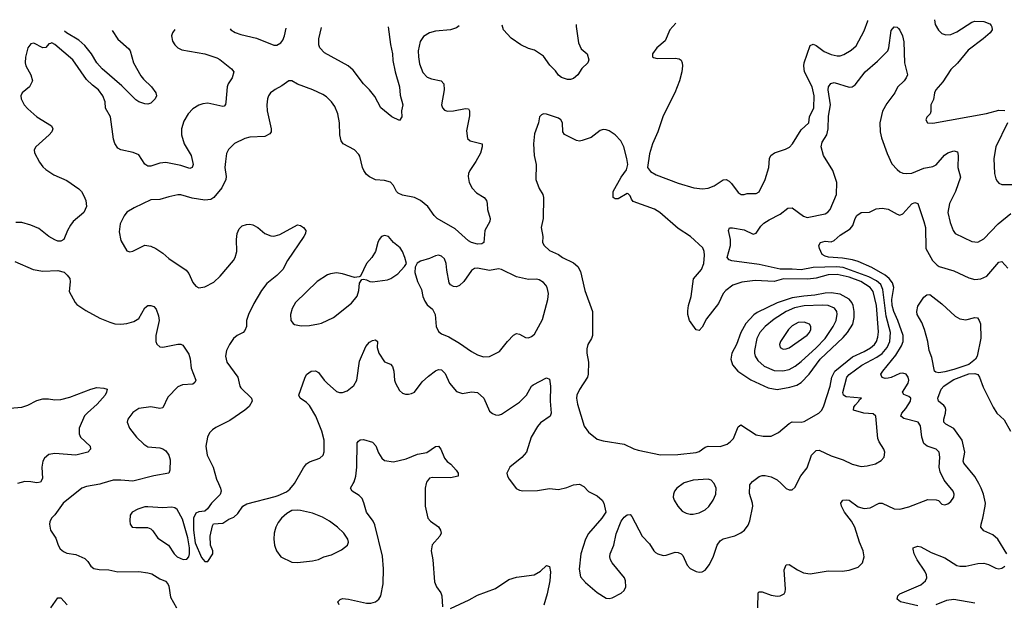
# Model space of a CAD drawing. Header units: inches. Extents: x 1771504 to 1971212, y 471788 to 643615.
# Tile 453 of 587: x 1848295 to 1854866, y 639201 to 643098. Entities that reach past the tile are written whole.
import ezdxf

# ---------------------------------------------------------------- set-up
doc = ezdxf.new("R2010")
doc.units = ezdxf.units.IN
doc.header["$MEASUREMENT"] = 0
for name, color, linetype in [('B8643', 7, 'Continuous'), ('B8644', 7, 'Continuous'), ('B8653', 7, 'Continuous'), ('B8654', 7, 'Continuous')]:
    doc.layers.add(name, color=color, linetype=linetype)

msp = doc.modelspace()

# ---------------------------------------------------------------- linework, layer by layer
at = {"layer": 'B8643', "color": 5}
for points, elevation in [([(1848842, 640000), (1848830, 639996.5), (1848740.2, 639979.8), (1848710.2, 639969.8), (1848584.3, 639870), (1848530, 639792), (1848506, 639770), (1848494.9, 639745.1), (1848492.7, 639730), (1848499.5, 639690), (1848535.8, 639635.8), (1848551.4, 639590), (1848565.3, 639565.3), (1848586.6, 639546.6), (1848610, 639535.2), (1848670, 639527.7), (1848730, 639498.9), (1848750, 639480.5), (1848770, 639447.7), (1848790, 639432.7), (1848826, 639426), (1848890, 639423.6), (1848950, 639410.2), (1849090, 639412.7), (1849150, 639404.2), (1849177, 639397), (1849230, 639364.2), (1849267.4, 639347.4), (1849283.8, 639330), (1849290, 639316), (1849301.6, 639241.6), (1849340.5, 639170)], 440), ([(1849621.3, 640000), (1849635.2, 639970), (1849639, 639950), (1849632.1, 639927.9), (1849574.4, 639870), (1849548.8, 639831.2), (1849530, 639817), (1849490, 639811.6), (1849470, 639803.7), (1849454.9, 639770), (1849454.7, 639690), (1849465.5, 639605.5), (1849507.3, 639507.3), (1849530, 639480.7), (1849550, 639478.8), (1849583.6, 639530), (1849584.2, 639550), (1849568.3, 639590), (1849565.4, 639650), (1849581.5, 639718.5), (1849589.2, 639730.8), (1849650, 639734.8), (1849690, 639762.8), (1849723.2, 639776.8), (1849750, 639801), (1849783.7, 639850), (1849810, 639865.5), (1850000, 639914.7)], 460), ([(1850000, 639694.6), (1849993.4, 639670), (1849990.3, 639630), (1849995.2, 639590), (1850000, 639575.1)], 460), ([(1848502.7, 639170), (1848550, 639238), (1848570, 639237.1), (1848612.4, 639190)], 420)]:
    msp.add_lwpolyline(points, dxfattribs=dict(at, elevation=elevation))
at = {"layer": 'B8643', "color": 5, "elevation": 460}
msp.add_lwpolyline([(1849150, 639845.4), (1849130, 639844), (1849082.8, 639830), (1849045.5, 639810), (1849031.8, 639788.2), (1849029.2, 639750.8), (1849032.4, 639730), (1849046.4, 639710), (1849070, 639706), (1849146.9, 639706.9), (1849170, 639698), (1849184.2, 639684.2), (1849216, 639636), (1849288.5, 639588.5), (1849326.4, 639530), (1849345.2, 639510), (1849386.7, 639493.3), (1849410, 639495.8), (1849424.2, 639510), (1849428.3, 639530), (1849428.4, 639570), (1849416.9, 639636.9), (1849381.5, 639761.5), (1849346.4, 639826.4), (1849330, 639838.7), (1849310, 639842.6), (1849250, 639838.5)], close=True, dxfattribs=at)
at = {"layer": 'B8644', "color": 5}
for points, elevation in [([(1849329.7, 643032), (1849314.9, 643010), (1849308.5, 642990), (1849315.6, 642955.6), (1849330.3, 642930.3), (1849350.7, 642910), (1849377.7, 642897.7), (1849530.8, 642870), (1849610, 642843.6), (1849631.6, 642831.6), (1849708.2, 642770), (1849723, 642750), (1849712, 642710), (1849687.2, 642670), (1849680.3, 642650), (1849671.7, 642548.3), (1849668.5, 642531.5), (1849658.9, 642521.1), (1849650, 642517.6), (1849550, 642540.4), (1849516.1, 642536.1), (1849490, 642527.2), (1849450, 642502.2), (1849418.3, 642470), (1849390, 642419.5), (1849375.8, 642370), (1849375.8, 642330), (1849392.2, 642270), (1849439, 642190), (1849452.6, 642130), (1849446.8, 642110), (1849430, 642103.5), (1849370, 642124.2), (1849270, 642143.9), (1849230, 642139.1), (1849170, 642120.5), (1849150, 642119.6), (1849130, 642132.3), (1849090, 642194.5), (1849051.2, 642211.2), (1848970, 642228.2), (1848950, 642240.7), (1848930.7, 642270.7), (1848920.6, 642300.6), (1848900.3, 642450), (1848867.1, 642507.1), (1848864.6, 642550), (1848850.7, 642590), (1848819.8, 642630), (1848780, 642660), (1848739.7, 642699.7), (1848650, 642830.8), (1848530, 642932.9), (1848510, 642942.6), (1848499.9, 642940.1), (1848490, 642936.2), (1848470, 642911.8), (1848450, 642911.1), (1848390, 642942), (1848370, 642937.3), (1848349, 642910), (1848333.2, 642846.8), (1848331.3, 642810), (1848335.2, 642790), (1848368.2, 642730), (1848379.6, 642690), (1848360.3, 642650), (1848310.3, 642609.7), (1848302.6, 642590), (1848305.7, 642570), (1848324.6, 642530), (1848350, 642502.6), (1848410, 642448.8), (1848508.2, 642390), (1848516.5, 642370), (1848508.9, 642350), (1848491.5, 642330), (1848402, 642250), (1848391.8, 642230), (1848393.1, 642210), (1848426.7, 642146.7), (1848450, 642114.9), (1848470, 642096.5), (1848523.1, 642063.1), (1848610, 642024.7), (1848689.3, 641969.3), (1848707.2, 641950), (1848722.8, 641922.8), (1848735.2, 641890), (1848739.6, 641850), (1848723.1, 641810), (1848652, 641750), (1848633.7, 641726.3), (1848614, 641690), (1848590.3, 641630), (1848570, 641618), (1848550, 641618.7), (1848528.7, 641628.7), (1848490, 641651.3), (1848422.6, 641702.6), (1848370, 641726.6), (1848310, 641743), (1848270, 641742.9)], 440), ([(1848913, 643026.6), (1848950, 642968.4), (1849023.6, 642903.6), (1849031.8, 642890), (1849054, 642810), (1849103.7, 642723.7), (1849121.2, 642701.2), (1849175.5, 642650), (1849204, 642610), (1849208, 642590), (1849199.3, 642570), (1849170, 642539.5), (1849150, 642534.5), (1849130, 642537), (1849090, 642549.5), (1849070, 642562), (1848976.1, 642656.1), (1848844.8, 642770), (1848810, 642811), (1848773.2, 642870), (1848730, 642926.6), (1848690, 642961.1), (1848607.1, 643010), (1848594.1, 643022.4)], 420), ([(1849700.3, 643036.8), (1849704.9, 643030), (1849733.3, 643013.3), (1849770, 642999.5), (1849874.4, 642974.4), (1849990, 642928.2), (1850000, 642928.1)], 460), ([(1850000, 642631.1), (1849990, 642625.6), (1849968.2, 642610), (1849956.4, 642590), (1849948.5, 642570), (1849943.7, 642530), (1849947.4, 642490), (1849972.7, 642370), (1849973.1, 642350), (1849963.7, 642336.3), (1849930, 642318.2), (1849830, 642312.8), (1849796.4, 642303.6), (1849729.1, 642270.9), (1849688, 642232), (1849675.1, 642204.9), (1849667.7, 642150), (1849664.7, 642110), (1849672.4, 642050), (1849670.2, 642029.8), (1849644.3, 641975.7), (1849590.2, 641909.8), (1849570, 641898.3), (1849530, 641892.1), (1849445.2, 641905.2), (1849370, 641928.2), (1849350, 641928.3), (1849290, 641916), (1849230, 641897.3), (1849170, 641894.5), (1849058, 641842), (1849010, 641812), (1848991.8, 641788.2), (1848964.7, 641735.3), (1848957.7, 641682.3), (1848970, 641624.4), (1849010, 641554.9), (1849030, 641548), (1849050, 641552.7), (1849130, 641592), (1849170, 641586), (1849203, 641570), (1849250, 641538.7), (1849290, 641503.7), (1849405.2, 641425.2), (1849423.4, 641403.4), (1849450, 641344), (1849470, 641319.1), (1849490, 641308.2), (1849530, 641314.4), (1849590, 641344.2), (1849633.6, 641386.4), (1849722.6, 641490), (1849733.7, 641510), (1849745.1, 641550), (1849741.6, 641630), (1849745.6, 641670), (1849759.1, 641700.9), (1849779.6, 641720.4), (1849809.6, 641730.4), (1849830, 641732.4), (1849850, 641728.2), (1849884, 641710), (1849930.3, 641670.3), (1849970, 641654.9), (1849990, 641652.7), (1850000, 641655.4)], 460), ([(1848263.4, 641483.4), (1848384.9, 641430), (1848450, 641418.4), (1848550, 641422.6), (1848591.5, 641411.5), (1848612.7, 641392.7), (1848628.4, 641370), (1848632.1, 641347.9), (1848624, 641284), (1848664, 641210), (1848676.1, 641196.1), (1848735.6, 641155.6), (1848830, 641104), (1848897, 641077), (1848930, 641066.7), (1848970, 641064.2), (1849010, 641068.7), (1849057.7, 641082.3), (1849090, 641102), (1849130, 641174), (1849149.2, 641190), (1849170, 641190.4), (1849190, 641183), (1849205.1, 641165.1), (1849221.2, 641121.2), (1849226.3, 641090), (1849203.2, 640990), (1849203.1, 640950), (1849210.3, 640930.3), (1849230, 640914.4), (1849250, 640910.4), (1849350, 640931.8), (1849370, 640930.4), (1849383.6, 640923.6), (1849424.2, 640864.2), (1849432.9, 640832.9), (1849439.7, 640770), (1849470.3, 640690), (1849464.8, 640675.2), (1849450, 640663.5), (1849380.8, 640659.2), (1849350, 640647.3), (1849282.4, 640577.6), (1849250, 640506.6), (1849230, 640500.7), (1849170, 640512.8), (1849090, 640502.4), (1849050, 640474), (1849017.1, 640430), (1849012.7, 640410), (1849028.4, 640370), (1849074.4, 640310), (1849123, 640263), (1849150, 640245.2), (1849230, 640238), (1849250, 640232.2), (1849270, 640219.5), (1849290, 640190.4), (1849298, 640158), (1849296.3, 640090), (1849290, 640069.6), (1849190, 640051.7), (1849050, 640017.4), (1848970, 640024), (1848917.8, 640022.2), (1848842, 640000)], 440), ([(1850000, 641381.6), (1849944.1, 641335.9), (1849907.9, 641290), (1849857.2, 641202.8), (1849821.2, 641130), (1849809.2, 641090), (1849808.3, 641050), (1849798.3, 641021.7), (1849786.7, 641010), (1849746.4, 640990), (1849720.9, 640970), (1849694, 640930), (1849675.6, 640890), (1849668.9, 640850), (1849677.4, 640810), (1849750.2, 640710), (1849764.2, 640650), (1849770, 640640.5), (1849841.3, 640570), (1849846.7, 640550), (1849825.9, 640514.1), (1849798, 640490), (1849697.8, 640422.2), (1849604.8, 640375.2), (1849581.1, 640358.9), (1849561.5, 640338.5), (1849548.4, 640310), (1849537, 640250), (1849545.7, 640190), (1849586.7, 640110), (1849607.3, 640030), (1849621.3, 640000)], 460), ([(1848230, 640503.1), (1848310, 640510.4), (1848350, 640523.7), (1848410, 640554), (1848450, 640566.7), (1848486.9, 640566.9), (1848530, 640558.4), (1848570, 640561.7), (1848630, 640576.9), (1848770, 640630.2), (1848810, 640640.9), (1848857.1, 640637.1), (1848878, 640630), (1848874.8, 640610), (1848864.9, 640590), (1848811.5, 640530), (1848746.8, 640473.2), (1848728.4, 640451.6), (1848692.3, 640370), (1848691.3, 640331.3), (1848700.3, 640310), (1848766, 640250), (1848768.2, 640230), (1848750, 640209.7), (1848670, 640190.7), (1848530, 640201.8), (1848490, 640193.5), (1848461.1, 640170), (1848449, 640150), (1848443.2, 640110), (1848446.1, 640033.9), (1848433, 640010), (1848410, 640005.3), (1848370, 640012.7), (1848330, 640013.5), (1848279.6, 640000)], 420)]:
    msp.add_lwpolyline(points, dxfattribs=dict(at, elevation=elevation))
at = {"layer": 'B8653', "color": 5}
for points, elevation in [([(1850000, 639914.7), (1850020.1, 639919.9), (1850075.2, 639944.8), (1850097.5, 639962.5), (1850129.6, 640000)], 460), ([(1850427.6, 639190), (1850418.4, 639210), (1850432.9, 639227.1), (1850450, 639232.9), (1850490, 639229.1), (1850610, 639201.6), (1850637.8, 639202.2), (1850669.2, 639210), (1850692.1, 639227.9), (1850705.1, 639250), (1850720.9, 639330), (1850723.4, 639430), (1850716.2, 639516.2), (1850665.7, 639725.7), (1850654, 639750), (1850608.5, 639810), (1850592.4, 639872.4), (1850579.8, 639899.8), (1850561.4, 639921.4), (1850514, 639950), (1850502.7, 639970), (1850519.9, 640000)], 440), ([(1851008.2, 640000), (1851002, 639970), (1851001.8, 639850), (1851019.5, 639770), (1851036.4, 639750), (1851090, 639712), (1851104.2, 639690), (1851107, 639670), (1851099.5, 639650), (1851048.6, 639591.4), (1851040.2, 639550), (1851051.3, 639490), (1851064.1, 639344.1), (1851076.5, 639310), (1851104.5, 639270), (1851111.5, 639251.5), (1851117.7, 639177.7)], 440), ([(1851583.8, 640000), (1851608.4, 639968.4), (1851630, 639956.3), (1851652.8, 639952.8), (1851750, 639954), (1851830, 639967.6), (1851890, 639961.7), (1851946.9, 639973.1), (1851990, 639992.2), (1852030, 639996.4), (1852060.3, 639980.3), (1852090, 639947.3), (1852150, 639918), (1852182, 639890), (1852192.7, 639870), (1852207.3, 639810), (1852180.5, 639770), (1852090, 639667.6), (1852070.2, 639630), (1852039.1, 639530), (1852028.8, 639428.8), (1852038.3, 639378.3), (1852070, 639339.1), (1852150, 639273.4), (1852210, 639235.5), (1852230, 639233), (1852250, 639238), (1852310, 639267.7), (1852330, 639286.8), (1852339.6, 639310), (1852337.7, 639350), (1852331, 639370), (1852249.6, 639470), (1852238.4, 639490), (1852234.5, 639510), (1852236.2, 639530), (1852260.7, 639590), (1852275.9, 639664.1), (1852309.6, 639750), (1852330, 639776.3), (1852350, 639790.7), (1852370, 639794.8), (1852381.3, 639781.3), (1852450.2, 639650), (1852497.6, 639597.6), (1852526.9, 639550), (1852539.2, 639539.2), (1852554, 639530), (1852590, 639520.8), (1852610, 639522.3), (1852670, 639541.1), (1852690, 639540.4), (1852710.3, 639530.3), (1852719.6, 639519.6), (1852750, 639454.8), (1852770, 639433.4), (1852810, 639413), (1852830, 639408), (1852850, 639410.5), (1852870, 639422), (1852899.5, 639460.5), (1852925, 639515), (1852950, 639588), (1852970, 639617.4), (1852990, 639631.5), (1853068.4, 639651.6), (1853108.3, 639671.7), (1853132, 639690), (1853156.6, 639723.4), (1853168.5, 639751.5), (1853187.1, 639850), (1853185.3, 639870), (1853165.9, 639934.1), (1853168.3, 639991.7), (1853174.2, 640000)], 460), ([(1852722, 640000), (1852680.3, 639970), (1852664.9, 639950), (1852657.6, 639930), (1852656.4, 639910), (1852663.1, 639890), (1852686.7, 639850), (1852716.1, 639816.1), (1852742, 639802), (1852770, 639795.6), (1852790, 639795.2), (1852830, 639805.2), (1852870, 639824.6), (1852893.9, 639846.1), (1852922.6, 639890), (1852940.5, 639930), (1852942.9, 639970), (1852930.5, 640000)], 480), ([(1853221.3, 639170), (1853222.7, 639270), (1853230, 639277.3), (1853250, 639277.1), (1853310, 639254.9), (1853350, 639248), (1853370, 639250.7), (1853396.2, 639263.8), (1853403.2, 639276.8), (1853404.8, 639295.2), (1853396.2, 639423.8), (1853410, 639458), (1853430, 639460.7), (1853484.9, 639424.9), (1853525.1, 639405.1), (1853570, 639397), (1853690, 639416.5), (1853784.4, 639415.6), (1853830, 639421.3), (1853890, 639442.6), (1853920.5, 639470), (1853931.1, 639510), (1853924.7, 639550), (1853900.3, 639610), (1853869, 639710), (1853845.4, 639750), (1853800.2, 639810), (1853779.2, 639850), (1853775.1, 639870), (1853789.3, 639890), (1853810, 639892.6), (1853830, 639889), (1853890, 639843.8), (1853930, 639832.7), (1853970, 639839.2), (1854030.3, 639870.3), (1854050, 639868.8), (1854130, 639831.7), (1854170, 639830.3), (1854230, 639846), (1854354.7, 639894.7), (1854412.1, 639892.1), (1854426.4, 639886.4), (1854450, 639862.8), (1854470, 639857.3), (1854490, 639864), (1854510, 639880.7), (1854529.3, 639910), (1854531.6, 639930), (1854524.5, 639950), (1854483.6, 640000)], 440), ([(1853376.6, 640000), (1853410, 639968), (1853430, 639959.1), (1853450, 639958.8), (1853470, 639976), (1853482.4, 640000)], 460), ([(1854883.5, 639530), (1854824, 639630), (1854790, 639658.5), (1854730, 639683.9), (1854709.9, 639709.9), (1854710.7, 639730), (1854723.4, 639770), (1854738.7, 639850), (1854739.9, 639870), (1854727.8, 639930), (1854712, 639970), (1854695.7, 640000)], 420), ([(1850000, 639575.1), (1850008, 639550), (1850037.6, 639510), (1850110, 639476.5), (1850150, 639473.4), (1850250, 639484.9), (1850290, 639492.7), (1850324, 639510), (1850375.3, 639524.7), (1850442.7, 639557.3), (1850482.7, 639590), (1850489.5, 639610), (1850484.5, 639630), (1850457.6, 639670), (1850415.6, 639710), (1850361.6, 639750), (1850315.9, 639775.9), (1850250, 639802.7), (1850170, 639820.5), (1850150, 639823.5), (1850110, 639820.7), (1850078.5, 639801.4), (1850042.4, 639770), (1850018.9, 639741.1), (1850004.2, 639710), (1850000, 639694.6)], 460), ([(1854290, 639183.8), (1854174, 639210), (1854150, 639229.3), (1854154.5, 639250), (1854170, 639263.8), (1854310, 639323.5), (1854339.8, 639350), (1854348.7, 639370), (1854347.4, 639390), (1854336.1, 639416.1), (1854284.7, 639490), (1854265.1, 639530), (1854258, 639562), (1854259, 639570), (1854270, 639575.5), (1854290, 639581.6), (1854310, 639578.7), (1854378.9, 639538.9), (1854470, 639504.7), (1854550, 639452.4), (1854570, 639447.7), (1854610, 639449.4), (1854690, 639466.4), (1854730, 639468.1), (1854760.7, 639460.7), (1854810, 639434.9), (1854830, 639430.3), (1854850, 639434.9), (1854870.6, 639449.4)], 420), ([(1851170, 639166.4), (1851295.5, 639224.5), (1851350, 639255.2), (1851470, 639300.4), (1851560.2, 639359.8), (1851610, 639375.2), (1851728.3, 639391.7), (1851770, 639416.4), (1851810, 639453.4), (1851830, 639446), (1851836.5, 639410), (1851833.5, 639350), (1851815.9, 639264.1), (1851792.8, 639187.2)], 440), ([(1854670, 639200.6), (1854530, 639226.8), (1854480.3, 639219.7), (1854410, 639189.8)], 420)]:
    msp.add_lwpolyline(points, dxfattribs=dict(at, elevation=elevation))
at = {"layer": 'B8654', "color": 5}
for points, elevation in [([(1852674.3, 643075.6), (1852634.9, 643030), (1852603.7, 642956.3), (1852548, 642910), (1852518.8, 642870), (1852518, 642858), (1852518, 642850), (1852525.2, 642845.2), (1852550, 642839.1), (1852670, 642840.3), (1852696, 642836), (1852708.5, 642828.5), (1852716.4, 642810), (1852718.7, 642790), (1852714, 642750), (1852697.3, 642690), (1852667.6, 642610), (1852590, 642456), (1852553.4, 642350), (1852518, 642270), (1852498.5, 642201.5), (1852484.9, 642110), (1852504.4, 642084.4), (1852541.6, 642061.6), (1852690, 642006.2), (1852794.2, 641974.2), (1852850.8, 641969.2), (1852890, 641972.3), (1852930, 641989.1), (1852990, 642027.6), (1853010, 642030.2), (1853030, 642020.3), (1853044.6, 642004.6), (1853090, 641943.1), (1853110, 641930.4), (1853130, 641930.3), (1853150, 641937), (1853210, 641937.7), (1853230, 641949.2), (1853269.8, 642030), (1853295.1, 642110), (1853299.7, 642170), (1853308.3, 642191.7), (1853332, 642210), (1853406.5, 642233.5), (1853433.1, 642246.9), (1853451.8, 642268.2), (1853510, 642362.7), (1853560.8, 642410), (1853565.5, 642450), (1853594.9, 642510), (1853596.9, 642590), (1853584.6, 642650), (1853532.3, 642750), (1853528.6, 642790), (1853530.4, 642810), (1853570, 642926), (1853590, 642934.6), (1853610, 642926.3), (1853664.7, 642884.7), (1853710, 642864.8), (1853750, 642855.8), (1853770, 642856.9), (1853794.3, 642865.7), (1853845.1, 642894.9), (1853876.4, 642923.6), (1853930, 643023), (1853956, 643090), (1853956.3, 643092.3)], 480), ([(1854399.5, 643098.1), (1854405.8, 643065.8), (1854427.3, 643027.3), (1854450, 643005.3), (1854476.7, 642996.7), (1854510, 642998.7), (1854550, 643018), (1854650, 643082.4), (1854670, 643088.2), (1854730, 643085.5), (1854770, 643070.7), (1854778.8, 643058.8), (1854784, 643050), (1854784.9, 643030), (1854770.7, 643010), (1854725.7, 642970), (1854625.8, 642894.2), (1854553.4, 642806.6), (1854510, 642765.3), (1854457, 642683), (1854408.9, 642630), (1854400.3, 642610), (1854394.6, 642565.4), (1854376, 642530), (1854376, 642484), (1854371.6, 642468.4), (1854350, 642446), (1854342, 642430), (1854354, 642410), (1854390, 642406), (1854748.3, 642471.7), (1854830, 642493.8), (1854870, 642492.2)], 480), ([(1851226.8, 643056.7), (1851210, 643044.1), (1851170, 643030.7), (1851070, 643022.2), (1851030, 643011.2), (1850990, 642985.1), (1850968.2, 642951.8), (1850954.6, 642890), (1850955.8, 642850), (1850962.9, 642802.9), (1850986.4, 642746.4), (1851015.2, 642715.2), (1851043.5, 642703.5), (1851107.3, 642690), (1851126, 642670), (1851128, 642630), (1851110.3, 642530), (1851115.8, 642510), (1851130, 642494.4), (1851150, 642486.5), (1851190.9, 642489.1), (1851270, 642504.9), (1851290, 642502.8), (1851296.4, 642490), (1851296.2, 642456.2), (1851275.8, 642355.8), (1851284.1, 642304.1), (1851302, 642290), (1851382, 642270), (1851382, 642250), (1851370, 642206.6), (1851340.2, 642150), (1851299.6, 642090), (1851290.3, 642070), (1851287.6, 642050), (1851295.3, 642010), (1851313.7, 641973.7), (1851342.8, 641942.8), (1851394, 641910), (1851410.3, 641890.3), (1851415.8, 641870), (1851416.4, 641830), (1851434, 641770), (1851432.2, 641750), (1851399.6, 641690), (1851392.2, 641610), (1851379.1, 641600.9), (1851350, 641599.2), (1851310, 641609.8), (1851290, 641621), (1851201.9, 641701.9), (1851080.4, 641770), (1851060.4, 641790), (1851018.5, 641850), (1850970, 641889.7), (1850930, 641909.7), (1850850, 641926.3), (1850820.4, 641940.4), (1850809.4, 641950), (1850789.4, 641990), (1850770, 642012), (1850730, 642025.1), (1850670, 642029.6), (1850630, 642048), (1850610, 642064.7), (1850591.2, 642090), (1850583, 642110), (1850565.6, 642185.6), (1850558.3, 642198.3), (1850529.7, 642229.7), (1850454.5, 642270), (1850441.3, 642290), (1850431.2, 642330), (1850428.9, 642410), (1850417.6, 642470), (1850397.3, 642517.3), (1850375.8, 642550), (1850342.7, 642582.7), (1850318.7, 642598.7), (1850250.7, 642630.7), (1850148.3, 642668.3), (1850110, 642689.4), (1850090, 642689.3), (1850044.6, 642655.4), (1850000, 642631.1)], 460), ([(1850000, 642928.1), (1850010, 642928), (1850036.6, 642943.4), (1850050, 642960.7), (1850061.3, 642990), (1850072.8, 643041.7)], 460), ([(1850753.6, 643050.6), (1850753.6, 643050), (1850768.5, 642931.5), (1850782, 642870), (1850784.5, 642824.5), (1850800.1, 642750), (1850828.7, 642650), (1850834.9, 642594.9), (1850852.9, 642530), (1850843.6, 642490), (1850844.9, 642450), (1850830, 642425.2), (1850778, 642450), (1850705.1, 642510), (1850665.4, 642585.4), (1850629.7, 642629.7), (1850588.8, 642668.8), (1850521.5, 642761.5), (1850486.6, 642790), (1850330, 642875.8), (1850298.9, 642910), (1850291.2, 642930), (1850291.1, 642970), (1850309.3, 643044.8)], 440), ([(1852008.8, 643066.9), (1852007.9, 643052.1), (1852023.9, 642943.9), (1852043, 642903), (1852081.3, 642870), (1852093, 642830), (1852087.2, 642810), (1852047.1, 642772.9), (1852020.4, 642730), (1851990, 642704.2), (1851970, 642698), (1851950, 642699.7), (1851910, 642712.4), (1851890, 642728.5), (1851870, 642756.9), (1851833.3, 642793.3), (1851790, 642854.8), (1851730, 642893.8), (1851690, 642905.8), (1851638.7, 642930), (1851574.7, 642974.7), (1851524.6, 643030), (1851515.4, 643060.5)], 460), ([(1853482.4, 640000), (1853508.9, 640051.1), (1853550, 640106), (1853580.4, 640190), (1853610, 640222), (1853630, 640224.2), (1853710, 640184.9), (1853790, 640159.5), (1853850, 640130.4), (1853910, 640114.9), (1853950, 640118.4), (1854007.5, 640132.5), (1854045.4, 640154.6), (1854064.1, 640175.9), (1854069.4, 640210), (1854062.9, 640230), (1854030, 640278), (1854022, 640302), (1854008.7, 640450), (1853990, 640466.8), (1853929.2, 640470), (1853860.7, 640490), (1853861.3, 640510), (1853870, 640523), (1853895.1, 640550), (1853899, 640561), (1853914, 640570), (1853810, 640580.3), (1853793, 640590), (1853789.1, 640609.1), (1853815.4, 640710), (1853830.3, 640729.7), (1853914.8, 640790), (1854015.6, 640844.4), (1854050, 640868), (1854083.5, 640910), (1854102, 640950), (1854105.7, 641010), (1854078.3, 641118.3), (1854055.8, 641295.9), (1854041.4, 641330), (1854013.3, 641353.3), (1853961.2, 641381.2), (1853790, 641442.1), (1853747.1, 641447.1), (1853590, 641443.2), (1853510, 641427.3), (1853450, 641433.1), (1853370, 641431.1), (1853230, 641463.8), (1853047.9, 641488), (1853030, 641494), (1853015.6, 641510), (1853038.3, 641590), (1853037.8, 641630), (1853025.6, 641690), (1853033, 641707), (1853051.1, 641708.9), (1853130, 641694.5), (1853190, 641665.5), (1853210, 641672.2), (1853241.7, 641718.3), (1853261.7, 641738.2), (1853297.5, 641762.6), (1853370, 641799.2), (1853420.7, 641839.3), (1853450, 641840.7), (1853526.4, 641786.4), (1853550, 641777), (1853670, 641802.2), (1853687.9, 641812.1), (1853704.7, 641830), (1853746, 641930), (1853748.9, 642010), (1853722.3, 642090), (1853659.1, 642190), (1853644.4, 642250), (1853650, 642279.3), (1853682.6, 642330), (1853691.4, 642368.6), (1853693.9, 642453.9), (1853705.1, 642530), (1853689.8, 642630), (1853693, 642650), (1853707.5, 642672.5), (1853730, 642678.3), (1853830, 642646.5), (1853850, 642648.8), (1853870, 642662), (1853938.4, 642750), (1854019.1, 642820.9), (1854088.2, 642890), (1854096.4, 642910), (1854110, 643026), (1854130, 643050.4), (1854150, 643048.2), (1854159.4, 643039.4), (1854170, 643028), (1854187.6, 642990), (1854194.7, 642950), (1854199.6, 642810), (1854219.5, 642730), (1854212.2, 642710), (1854197.6, 642690), (1854153, 642647), (1854134.9, 642610), (1854081.4, 642538.6), (1854053.7, 642486.4), (1854035.9, 642410), (1854038.6, 642350), (1854045.5, 642310), (1854084.7, 642204.7), (1854116, 642136), (1854150, 642097.3), (1854170, 642082), (1854190, 642073.8), (1854210.2, 642070.2), (1854250, 642073.2), (1854330, 642105.5), (1854390, 642118), (1854410.4, 642129.6), (1854467.3, 642192.7), (1854490, 642209.2), (1854530, 642223.1), (1854554.6, 642214.6), (1854558.7, 642190), (1854555.6, 642110), (1854574.3, 642045.7), (1854540.3, 641950), (1854499.7, 641870), (1854489.4, 641810), (1854504.3, 641744.3), (1854524.2, 641690), (1854539.3, 641670), (1854650, 641616), (1854690, 641613.4), (1854730, 641634.9), (1854825.9, 641734.1), (1854910, 641804.2)], 460), ([(1854887.9, 642410), (1854809, 642250), (1854795.3, 642170), (1854801.1, 642070), (1854810, 642036), (1854819.5, 642019.5), (1854830, 642006.8), (1854850, 641998), (1854970, 641996.9)], 480), ([(1854483.6, 640000), (1854464, 640024), (1854438, 640078), (1854431.6, 640110), (1854436.1, 640176.1), (1854430.8, 640210.8), (1854410.8, 640230.8), (1854350.7, 640250.7), (1854328.5, 640268.5), (1854314.8, 640310), (1854306.2, 640386.2), (1854291.3, 640410), (1854194.5, 640434.5), (1854175.6, 640450), (1854182, 640470), (1854210, 640500.9), (1854240.3, 640550), (1854242, 640570), (1854230, 640581.1), (1854195.1, 640595.1), (1854186.3, 640610), (1854224.8, 640670), (1854228.7, 640690), (1854224.4, 640710), (1854210.6, 640730.6), (1854190, 640736.8), (1854170, 640734.6), (1854110, 640708.2), (1854090, 640703.7), (1854070, 640702.8), (1854050, 640709.7), (1854044.2, 640724.2), (1854043, 640730), (1854056.4, 640750), (1854143, 640857), (1854179.8, 640920.2), (1854190.8, 640950), (1854190.4, 640990), (1854155.6, 641090), (1854128.8, 641148.9), (1854118.2, 641190), (1854116.6, 641230), (1854128.6, 641310), (1854120.2, 641340.2), (1854097.6, 641370), (1854071.5, 641391.5), (1853982.4, 641442.4), (1853890, 641483.9), (1853853.8, 641493.8), (1853786.6, 641506.6), (1853692.6, 641512.6), (1853670, 641519.2), (1853651.6, 641530), (1853631.8, 641570), (1853627.8, 641590), (1853639.5, 641610), (1853670, 641618.5), (1853710, 641615.6), (1853730, 641622.8), (1853770, 641659.5), (1853838.2, 641701.8), (1853855.9, 641724.1), (1853870.6, 641770), (1853882.3, 641790), (1853910, 641809.5), (1853967, 641813), (1854010, 641834.4), (1854050, 641840.4), (1854091.7, 641831.7), (1854150, 641799.6), (1854170, 641793.7), (1854190, 641802.4), (1854250, 641868.4), (1854270, 641876.4), (1854290, 641870.6), (1854330.1, 641750.1), (1854339.2, 641710), (1854342.2, 641570), (1854388, 641490), (1854418.6, 641458.6), (1854430.8, 641450.8), (1854530, 641421.8), (1854630, 641374.3), (1854670, 641363.6), (1854710, 641368), (1854750, 641386.3), (1854830, 641479.5), (1854850, 641482.4), (1854890, 641439)], 440), ([(1850000, 641655.4), (1850030, 641663.8), (1850150, 641727.3), (1850170, 641724), (1850190, 641710.7), (1850204, 641690), (1850202, 641670), (1850190.5, 641650), (1850082.3, 641490), (1850050.3, 641430), (1850010.3, 641390), (1850000, 641381.6)], 460), ([(1850129.6, 640000), (1850130, 640000.5), (1850190, 640106), (1850210, 640132.4), (1850230, 640146.4), (1850299, 640170), (1850319.5, 640190), (1850327.7, 640212.3), (1850326, 640290), (1850310.8, 640350), (1850271.6, 640450), (1850230, 640521), (1850210, 640540.9), (1850167.6, 640570), (1850158.3, 640590), (1850196.8, 640703.2), (1850210, 640728), (1850241.2, 640750), (1850270, 640754), (1850290, 640741.6), (1850327.2, 640690), (1850347, 640670), (1850410, 640614.9), (1850430, 640607.9), (1850450, 640607.7), (1850480.7, 640619.3), (1850525.6, 640654.4), (1850543.9, 640690), (1850562.3, 640817.7), (1850604.1, 640915.9), (1850630, 640943.7), (1850650, 640955.8), (1850670, 640960.7), (1850682.8, 640950), (1850680.3, 640910), (1850691.8, 640870), (1850730, 640813), (1850770, 640797.1), (1850782.3, 640782.3), (1850792.7, 640750), (1850797.4, 640690), (1850803.1, 640670), (1850830, 640620.7), (1850850, 640604), (1850870, 640597.3), (1850890, 640597.3), (1850910, 640600.7), (1850929.5, 640610.5), (1850981.3, 640678.7), (1851022.6, 640717.4), (1851070, 640753.7), (1851090, 640761.3), (1851110, 640760.4), (1851134.8, 640734.8), (1851162.6, 640670), (1851210, 640615.3), (1851250, 640602.3), (1851310, 640613.4), (1851350, 640608.7), (1851391.8, 640570), (1851430, 640484), (1851450, 640467.7), (1851470, 640459.1), (1851490, 640458), (1851510, 640464.4), (1851630, 640544.6), (1851676.3, 640590), (1851709.6, 640650), (1851721, 640659), (1851810, 640706.8), (1851830, 640698), (1851838.3, 640650), (1851835.2, 640550), (1851841.6, 640470), (1851834.9, 640450), (1851770, 640405.6), (1851750, 640381.6), (1851708.5, 640310), (1851677.6, 640210), (1851646.6, 640173.4), (1851565.3, 640110), (1851546.4, 640070), (1851550.5, 640050), (1851560.5, 640030), (1851583.8, 640000)], 460), ([(1854695.7, 640000), (1854670, 640047.2), (1854597.1, 640137.1), (1854592.3, 640150), (1854603.6, 640210), (1854585.8, 640290), (1854530, 640369), (1854475.9, 640395.9), (1854462.3, 640410), (1854461.7, 640430), (1854474.1, 640470), (1854475.6, 640495.6), (1854471.4, 640510), (1854461.6, 640521.6), (1854426.9, 640550), (1854421.8, 640570), (1854445.3, 640630), (1854461.8, 640650), (1854490.8, 640670), (1854530, 640694.6), (1854630, 640732.7), (1854670, 640736.1), (1854689.4, 640729.4), (1854701.2, 640710), (1854724.4, 640644.4), (1854791, 640510), (1854817.2, 640470), (1854865, 640425), (1854908.5, 640350)], 420), ([(1850519.9, 640000), (1850527.2, 640012.8), (1850539.3, 640050), (1850545.5, 640110), (1850548.2, 640271.8), (1850555.9, 640284.1), (1850567.8, 640292.2), (1850590, 640295.5), (1850650, 640277.3), (1850671.8, 640251.8), (1850690, 640206), (1850710.8, 640170), (1850730, 640154), (1850790, 640146), (1850874.9, 640165.1), (1850950, 640196.4), (1851012.3, 640207.7), (1851070, 640247.3), (1851090, 640250.7), (1851104.9, 640230), (1851129.2, 640169.2), (1851147.9, 640147.9), (1851173, 640130), (1851207.3, 640090), (1851221, 640070), (1851222, 640058), (1851222, 640050), (1851170, 640038.4), (1851050, 640040.3), (1851030, 640035.6), (1851010.2, 640010), (1851008.2, 640000)], 440), ([(1853174.2, 640000), (1853184.9, 640015.1), (1853230, 640046.4), (1853250, 640054), (1853270, 640054.4), (1853310, 640045.5), (1853350, 640025.5), (1853376.6, 640000)], 460), ([(1852930.5, 640000), (1852930, 640001.2), (1852910, 640022), (1852890, 640029.6), (1852790, 640022), (1852730, 640005.7), (1852722, 640000)], 480)]:
    msp.add_lwpolyline(points, dxfattribs=dict(at, elevation=elevation))
for points, elevation in [([(1851790, 642469.2), (1851776.8, 642463.2), (1851764, 642450), (1851756.3, 642410), (1851730, 642335.3), (1851724.6, 642270), (1851728.8, 642190), (1851741.3, 642130), (1851739.1, 642030), (1851761.6, 641970), (1851786, 641930), (1851791.8, 641910), (1851787.4, 641770), (1851775.8, 641710), (1851786, 641650), (1851784.7, 641610), (1851796, 641590), (1851830, 641556), (1851890, 641531), (1851918, 641510), (1851990, 641474), (1852019.1, 641450), (1852037.4, 641417.4), (1852067.2, 641290), (1852118.4, 641150), (1852118, 640990), (1852111.2, 640968.8), (1852087.2, 640930), (1852078.9, 640901.1), (1852079.6, 640870), (1852090.2, 640810), (1852089.2, 640730), (1852084.7, 640710), (1852030.7, 640629.3), (1852013.7, 640590), (1852011.8, 640570), (1852017.8, 640530), (1852062.7, 640382.7), (1852090, 640343.7), (1852150, 640296.4), (1852190, 640284.9), (1852330, 640264.2), (1852392.8, 640232.8), (1852422.7, 640222.7), (1852571.9, 640191.9), (1852686.3, 640193.7), (1852810, 640208.4), (1852830, 640215.3), (1852870, 640242.6), (1852890, 640250.2), (1852970, 640247.2), (1853017.1, 640262.9), (1853039.6, 640280.4), (1853057.8, 640302.2), (1853090, 640379.3), (1853108.6, 640391.4), (1853210, 640324.7), (1853256.2, 640316.2), (1853310, 640317.3), (1853358.8, 640341.2), (1853430, 640401.8), (1853450, 640413), (1853509.5, 640409.5), (1853530, 640413.9), (1853628.2, 640470), (1853647.6, 640490), (1853661.4, 640518.6), (1853703.1, 640650), (1853715.8, 640710), (1853734.7, 640750), (1853852.7, 640847.3), (1853930, 640881.3), (1853973.8, 640906.2), (1854000.4, 640930), (1854012.8, 640950), (1854022.4, 640977.6), (1854027.3, 641012.7), (1854013.2, 641190), (1853990, 641284), (1853970, 641310.7), (1853908.6, 641350), (1853830, 641379), (1853750, 641395.4), (1853690, 641393.3), (1853610, 641372.7), (1853555.1, 641364.9), (1853393, 641367), (1853330, 641349.4), (1853204, 641356), (1853114.9, 641345.1), (1853054.6, 641325.4), (1853007, 641290), (1852990.1, 641270), (1852958.1, 641201.9), (1852878.6, 641101.4), (1852850, 641045.6), (1852830, 641022.4), (1852810, 641027.6), (1852765.3, 641090), (1852754, 641130), (1852753.6, 641153.6), (1852758.6, 641190), (1852775.9, 641250), (1852792.1, 641367.9), (1852845, 641430), (1852859.8, 641470), (1852865.7, 641525.7), (1852863.1, 641550), (1852853.5, 641573.5), (1852771.1, 641651.1), (1852690, 641703.9), (1852567.3, 641810), (1852532.3, 641832.3), (1852390, 641883.7), (1852378.7, 641898.7), (1852370, 641922), (1852355.1, 641935.1), (1852350, 641937.2), (1852290, 641902), (1852270, 641901.2), (1852255.3, 641910), (1852256, 641950), (1852310, 642047.3), (1852344, 642096), (1852353.6, 642130), (1852348, 642172), (1852326.2, 642250), (1852306.6, 642290), (1852270, 642329.6), (1852230, 642355.1), (1852210, 642363.6), (1852190, 642365.6), (1852170, 642358.4), (1852108.2, 642311.8), (1852048.7, 642291.3), (1852030, 642287.7), (1852010, 642291.5), (1851931, 642331), (1851920.5, 642350), (1851917.4, 642410), (1851907, 642430), (1851890, 642441.3), (1851810, 642466.6)], 480), ([(1850730, 641656.2), (1850710, 641649.4), (1850694.9, 641630), (1850685.3, 641610), (1850670.3, 641549.7), (1850646, 641510), (1850610, 641469.3), (1850570, 641386), (1850559.8, 641380.2), (1850530, 641377.2), (1850450, 641400.7), (1850410, 641407), (1850370, 641401.6), (1850350, 641393.6), (1850280.5, 641350), (1850136.3, 641210), (1850113, 641170), (1850102, 641130), (1850104, 641090), (1850121, 641070), (1850130, 641062.8), (1850173.2, 641053.2), (1850230, 641054.9), (1850290, 641066), (1850310, 641070.5), (1850390, 641108.2), (1850510, 641204.9), (1850547.9, 641252.1), (1850558.4, 641290), (1850562, 641338), (1850578, 641362), (1850590, 641364.7), (1850610, 641361), (1850630.6, 641350.6), (1850650, 641347.7), (1850750, 641360.5), (1850771.3, 641368.7), (1850819.1, 641400.9), (1850862, 641450), (1850875.3, 641470), (1850866, 641510), (1850849.6, 641550), (1850833.7, 641573.7), (1850789.2, 641610), (1850756, 641650)], 480), ([(1851090, 641526.6), (1851070, 641522), (1851030, 641502.9), (1850970, 641486), (1850947.5, 641472.5), (1850934.4, 641445.6), (1850931.1, 641408.9), (1850950.6, 641350), (1850977, 641297), (1850986, 641250), (1850998, 641218), (1851014.2, 641194.2), (1851050, 641164), (1851068.4, 641130), (1851074.6, 641050), (1851090, 641015.5), (1851110, 641000.9), (1851159.6, 640979.6), (1851230, 640938.3), (1851310, 640881.5), (1851350, 640860.2), (1851390, 640847.1), (1851430, 640847.9), (1851497.2, 640882.8), (1851550, 640948.9), (1851590, 640990.5), (1851610, 641002.4), (1851630, 640997.6), (1851670, 640976.5), (1851690, 640973.1), (1851710, 640981.5), (1851730, 640996.9), (1851785, 641095), (1851820.4, 641230), (1851823.5, 641270), (1851814.3, 641310), (1851805.6, 641325.6), (1851790, 641343.7), (1851761.2, 641361.2), (1851744.8, 641364.8), (1851690, 641363.6), (1851610, 641379.8), (1851510, 641430.9), (1851490, 641434), (1851430, 641422.3), (1851350, 641438.8), (1851330, 641436.1), (1851310, 641424), (1851258.3, 641350), (1851230, 641323), (1851210, 641315.1), (1851190, 641316.2), (1851170, 641326.6), (1851161.7, 641341.7), (1851145.3, 641425.3), (1851142, 641470), (1851130, 641500.9), (1851110, 641519.5)], 480), ([(1853710, 641274.6), (1853670, 641272.3), (1853601.2, 641258.7), (1853527.3, 641252.7), (1853450, 641240.1), (1853350, 641207.6), (1853216.3, 641143.7), (1853193.5, 641126.5), (1853141.5, 641070), (1853107.5, 641010), (1853078, 640930), (1853047.7, 640870), (1853042, 640830), (1853052.7, 640792.7), (1853088.7, 640750), (1853173.6, 640693.6), (1853290, 640639.2), (1853350, 640628.9), (1853435.8, 640644.2), (1853481.5, 640658.5), (1853510, 640674.4), (1853562.8, 640730), (1853636.6, 640830), (1853790, 640975.3), (1853820.7, 641010), (1853855.2, 641064.8), (1853864.4, 641110), (1853864.2, 641150), (1853856.9, 641190), (1853849.2, 641210), (1853830, 641232.2), (1853770, 641265)], 520), ([(1854610, 641094.4), (1854670, 641110.3), (1854686.4, 641106.4), (1854699.3, 641090), (1854707.1, 641067.1), (1854709.1, 640970.9), (1854685, 640850), (1854673.4, 640830), (1854630, 640796.4), (1854530, 640762), (1854470, 640747), (1854430, 640739.9), (1854410, 640743.4), (1854400.4, 640750), (1854381.8, 640841.8), (1854363.6, 640890), (1854354.7, 640950), (1854334, 641030), (1854315.5, 641075.5), (1854285.6, 641130), (1854282, 641150), (1854290, 641184.7), (1854330, 641244.7), (1854350, 641261), (1854370, 641262.8), (1854450, 641200.4), (1854538.2, 641118.2), (1854570, 641101.3)], 420), ([(1853652, 641192), (1853530, 641187.2), (1853466, 641174), (1853411.3, 641148.7), (1853330, 641097.6), (1853270, 641049.9), (1853233.7, 641010), (1853215.3, 640970), (1853199.1, 640890), (1853198.4, 640870), (1853204, 640850), (1853221.7, 640821.7), (1853263.7, 640783.7), (1853330, 640755.3), (1853387.1, 640752.8), (1853430, 640762.1), (1853470, 640783.3), (1853510, 640814.8), (1853610, 640906.1), (1853670.4, 640970), (1853724.5, 641050), (1853745, 641090), (1853751.7, 641131.7), (1853748, 641150), (1853731.8, 641171.8), (1853690, 641189.3)], 540), ([(1853530, 641078.4), (1853490, 641074.8), (1853450, 641053.5), (1853426.4, 641030), (1853371.7, 640950), (1853365.3, 640930), (1853370.5, 640910), (1853390, 640898), (1853410, 640899), (1853430, 640906.9), (1853550, 640990.3), (1853566, 641010), (1853574.2, 641030), (1853576, 641050), (1853565.3, 641065.3)], 560)]:
    msp.add_lwpolyline(points, close=True, dxfattribs=dict(at, elevation=elevation))

doc.saveas('drawing.dxf')
